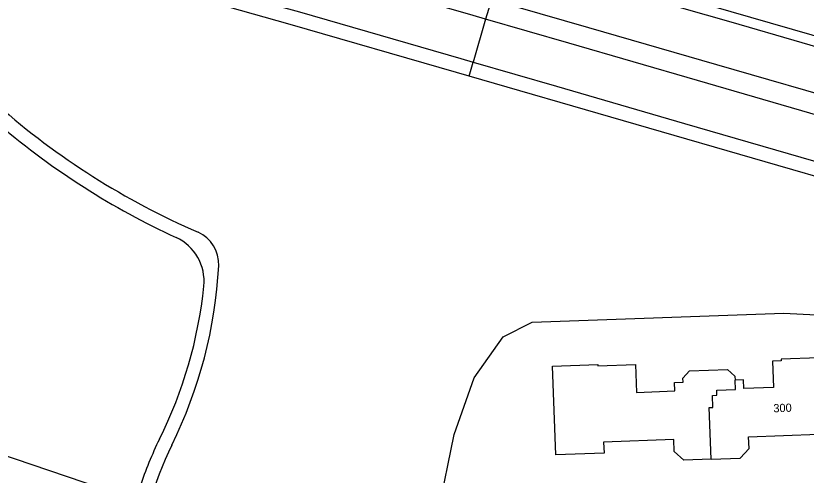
# Model space of a CAD drawing. Extents: x 194485 to 197793, y 468269 to 470822.
# Drawn here: x 197328.5 to 197443.5, y 469200.8 to 469267.6 of the extents above; entities that cross this region are included whole.
import ezdxf

# ---------------------------------------------------------------- set-up
doc = ezdxf.new("R2010")
doc.units = 0
for name, color, linetype in [('BAG plantopografie panden tekst opmerking', 7, 'Continuous'), ('BGT grensvlak begroeid terreindeel', 7, 'Continuous'), ('BGT grensvlak begroeid terreindeel LR', 7, 'Continuous'), ('BGT grensvlak onbegroeid terreindeel', 7, 'Continuous'), ('BGT grensvlak ondersteunend wegdeel LR', 7, 'Continuous'), ('BGT grensvlak pand op maaiveld', 7, 'Continuous'), ('BGT grensvlak pand op maaiveld LR', 7, 'Continuous'), ('BGT grensvlak wegdeel', 7, 'Continuous'), ('BGT lijnelement scheiding hek', 7, 'Continuous')]:
    doc.layers.add(name, color=color, linetype=linetype)

msp = doc.modelspace()

# ---------------------------------------------------------------- linework, layer by layer
at = {"layer": 'BGT grensvlak begroeid terreindeel'}
for points in [[(197394.46, 469258.81), (197392.62, 469259.34), (197368.43, 469266.31), (197359.3, 469268.87), (197350.19, 469271.34), (197341.05, 469273.7), (197334.19, 469275.37), (197302.1, 469282.67), (197297.58, 469283.76), (197295.3, 469284.37), (197290.74, 469285.61), (197264.15, 469293.32), (197250.53, 469297.36), (197245.93, 469298.66)], [(197580.33, 469202.54), (197505.98, 469224.1), (197506.65, 469226.32), (197472.88, 469236.11), (197439.35, 469245.83), (197394.46, 469258.81)]]:
    msp.add_lwpolyline(points, dxfattribs=at)
at = {"layer": 'BGT grensvlak begroeid terreindeel LR'}
msp.add_line((197394.46, 469258.81), (197395.05, 469260.85), dxfattribs=at)
at = {"layer": 'BGT grensvlak onbegroeid terreindeel'}
msp.add_lwpolyline([(197383.12, 469174.28), (197386.95, 469177.88), (197387.86, 469179.5), (197390.01, 469195.57), (197392.28, 469206.71), (197395.2, 469214.93), (197399.42, 469220.88), (197403.62, 469223.04), (197440.19, 469224.34), (197446.79, 469224.02), (197452.73, 469222.83), (197455.76, 469222.18), (197459.01, 469220.34), (197460.41, 469216.88), (197462.58, 469209.11), (197463.72, 469203.85), (197465.7, 469193.34), (197467.27, 469186.54), (197467.09, 469179.86), (197466.37, 469173.18), (197464.93, 469166.32), (197461.5, 469157.11), (197461.5, 469154.59), (197463.1, 469150.86)], dxfattribs=at)
at = {"layer": 'BGT grensvlak ondersteunend wegdeel LR'}
msp.add_line((197397.68, 469269.95), (197396.85, 469267.09), dxfattribs=at)
at = {"layer": 'BGT grensvlak pand op maaiveld'}
for points in [[(197454.35, 469213.84), (197454.2, 469217.88), (197451.88, 469217.8), (197451.86, 469218.29), (197445.3, 469218.05), (197445.3, 469217.84), (197439.81, 469217.64), (197439.82, 469217.42), (197438.55, 469217.37), (197438.69, 469213.54), (197434.4, 469213.4), (197434.35, 469214.65), (197433.11, 469214.6)], [(197429.63, 469203.11), (197425.67, 469202.96), (197424.26, 469204.24), (197424.2, 469205.97), (197414.01, 469205.59), (197414.07, 469203.99), (197407.07, 469203.73), (197406.59, 469216.62), (197413.14, 469216.86), (197413.14, 469216.67), (197418.64, 469216.87), (197418.79, 469212.82), (197424.36, 469213.03), (197424.31, 469214.28), (197425.55, 469214.32), (197425.54, 469214.88), (197426.51, 469215.93), (197432.04, 469216.13), (197433.09, 469215.16), (197433.11, 469214.6)], [(197429.63, 469203.11), (197433.84, 469203.27), (197435.15, 469204.65), (197435.09, 469206.37), (197445.27, 469206.75), (197445.33, 469205.15)]]:
    msp.add_lwpolyline(points, dxfattribs=at)
at = {"layer": 'BGT grensvlak pand op maaiveld LR'}
msp.add_lwpolyline([(197429.63, 469203.11), (197429.35, 469210.61), (197429.88, 469210.63), (197429.82, 469212.38), (197430.49, 469212.4), (197430.46, 469213.16), (197433.16, 469213.26), (197433.11, 469214.6)], dxfattribs=at)
at = {"layer": 'BGT grensvlak wegdeel'}
for p, q in [((197396.85, 469267.09), (197395.05, 469260.85)), ((197311.42, 469208.94), (197344.06, 469197.88))]:
    msp.add_line(p, q, dxfattribs=at)
for points in [[(197396.85, 469267.09), (197395.02, 469267.62), (197371.54, 469274.43), (197359.65, 469277.87), (197353.88, 469279.48), (197342.26, 469282.36), (197323.12, 469286.72), (197310.04, 469289.67)], [(197310.25, 469282.97), (197333.11, 469277.79), (197338.45, 469276.51), (197344.11, 469275.1), (197349.08, 469273.82), (197360.16, 469270.82), (197369.77, 469268.17), (197393.26, 469261.37), (197395.05, 469260.85)], [(197586.02, 469222.16), (197585.77, 469222.23), (197569.98, 469226.79), (197549.38, 469232.74), (197529.72, 469238.44), (197511.07, 469243.88), (197492.45, 469249.27), (197471.86, 469255.2), (197453.18, 469260.66), (197432.57, 469266.64), (197413.93, 469272), (197399.49, 469276.22)], [(197584.21, 469215.92), (197583.81, 469216.04), (197567.86, 469220.65), (197547.55, 469226.52), (197527.73, 469232.28), (197509.22, 469237.66), (197490.69, 469243), (197469.83, 469249.04), (197450.96, 469254.52), (197430.45, 469260.46), (197411.84, 469265.85), (197397.68, 469269.95)], [(197583.38, 469213.07), (197582.6, 469213.3), (197565.68, 469218.2), (197545.2, 469224.12), (197525.73, 469229.75), (197506.97, 469235.18), (197488.21, 469240.6), (197467.66, 469246.58), (197448.15, 469252.23), (197427.65, 469258.16), (197408.95, 469263.59), (197396.85, 469267.09)], [(197395.05, 469260.85), (197407.13, 469257.34), (197425.79, 469251.94), (197446.39, 469245.95), (197466.03, 469240.29), (197486.64, 469234.33), (197505.27, 469228.94), (197523.88, 469223.54), (197543.46, 469217.87), (197564, 469211.92), (197580.7, 469207.07), (197581.57, 469206.82)]]:
    msp.add_lwpolyline(points, dxfattribs=at)
for centre, radius, start, end in [((197399.33, 469338.12), 111.22, 228.6829, 246.5316), ((197399.34, 469338.13), 113.24, 229.7779, 245.2005), ((197353.04, 469231.51), 5, 356.9533, 66.5209), ((197348.91, 469228.98), 7, 354.189, 65.2029), ((197291.17, 469234.79), 66.96, 333.7213, 356.9594), ((197291.94, 469234.77), 64.26, 333.4191, 354.1915), ((197403.16, 469180.04), 59.7, 154.21, 161.3451), ((197403.12, 469180.05), 57.66, 154.2037, 172.4254)]:
    msp.add_arc(centre, radius, start, end, dxfattribs=at)
at = {"layer": 'BGT lijnelement scheiding hek'}
msp.add_lwpolyline([(197399.91, 469277.66), (197411.47, 469274.3), (197477.09, 469255.37), (197543.12, 469236.24), (197663.37, 469201.31), (197749.87, 469176.15)], dxfattribs=at)

# ---------------------------------------------------------------- texts
at = {"layer": 'BAG plantopografie panden tekst opmerking'}
msp.add_text('300', height=1.2, rotation=2.1262, dxfattribs=at).set_placement((197438.7, 469209.91))

doc.saveas('drawing.dxf')
